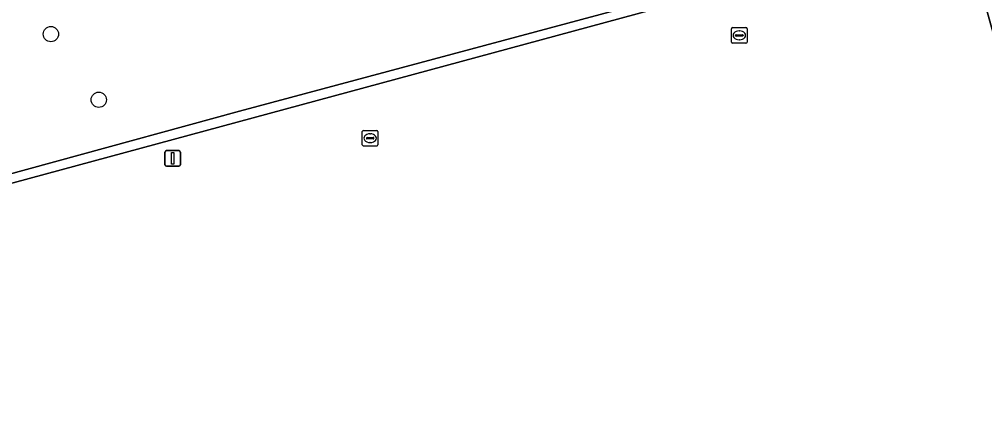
# Model space of a CAD drawing. Extents: x 159053 to 160042, y 380449 to 381423.
# Drawn here: x 159365.3 to 159427.1, y 380719.8 to 380745.5 of the extents above; entities that cross this region are included whole.
import ezdxf

# ---------------------------------------------------------------- set-up
doc = ezdxf.new("R2010")
doc.units = 0
for name, color, linetype in [('IMGEO_Boom', 7, 'Continuous'), ('IMGEO_Groenvoorziening', 7, 'Continuous'), ('IMGEO_Hek', 7, 'Continuous'), ('IMGEO_Lichtmast', 7, 'Continuous'), ('IMGEO_Waterleidingput', 7, 'Continuous')]:
    doc.layers.add(name, color=color, linetype=linetype)

msp = doc.modelspace()

# ---------------------------------------------------------------- linework, layer by layer
at = {"layer": 'IMGEO_Boom'}
for centre in [(159367.337, 380744.52), (159370.4, 380740.318)]:
    msp.add_circle(centre, 0.489, dxfattribs=at)
at = {"layer": 'IMGEO_Groenvoorziening'}
for points in [[(159418.132, 380750), (159449.208, 380758.325), (159487.06, 380768.775), (159489.8, 380769.532), (159489.902, 380769.56), (159488.793, 380774.763), (159463.197, 380769.374), (159420.332, 380759.927), (159373.098, 380750), (159311.138, 380736.711), (159311.529, 380720.969), (159320.218, 380723.367), (159379.408, 380739.578)], [(159433.652, 380740.943), (159438.402, 380742.226), (159437.527, 380745.385), (159441.13, 380746.369), (159439.911, 380750.823), (159443.367, 380751.682), (159450.402, 380753.587), (159449.208, 380758.325), (159418.132, 380750), (159379.408, 380739.578), (159320.218, 380723.367), (159340.334, 380649.069), (159340.883, 380649.218), (159320.913, 380723.061), (159420.181, 380750), (159425.677, 380751.487), (159429.419, 380738.062), (159430.149, 380734.961), (159430.441, 380735.043), (159431.07, 380733.488), (159435.374, 380734.679)]]:
    msp.add_lwpolyline(points, close=True, dxfattribs=at)
msp.add_lwpolyline([(159456.6, 380667.23), (159451.1, 380687.473), (159449.861, 380692.034), (159444.386, 380712.193), (159441.424, 380723.096), (159441.313, 380723.068), (159439.899, 380728.695), (159435.448, 380727.527), (159434.407, 380731.441), (159431.787, 380730.761), (159431.07, 380733.488), (159430.441, 380735.043), (159430.149, 380734.961), (159429.419, 380738.062), (159425.677, 380751.487), (159420.181, 380750), (159320.913, 380723.061), (159340.883, 380649.218)], dxfattribs=at)
at = {"layer": 'IMGEO_Hek'}
msp.add_lwpolyline([(159320.218, 380723.367), (159379.408, 380739.578), (159418.132, 380750)], dxfattribs=at)
at = {"layer": 'IMGEO_Lichtmast'}
for p, q in [((159374.628, 380736.159), (159374.628, 380736.959)), ((159374.628, 380736.959), (159374.628, 380736.159)), ((159374.728, 380737.059), (159375.518, 380737.059)), ((159375.518, 380737.059), (159374.728, 380737.059)), ((159375.618, 380736.959), (159375.618, 380736.159)), ((159375.618, 380736.159), (159375.618, 380736.959)), ((159375.518, 380736.059), (159374.728, 380736.059)), ((159374.728, 380736.059), (159375.518, 380736.059))]:
    msp.add_line(p, q, dxfattribs=at)
msp.add_lwpolyline([(159375.048, 380736.934), (159375.198, 380736.934), (159375.198, 380736.184), (159375.048, 380736.184), (159375.048, 380736.934)], dxfattribs=at)
for centre, start, end in [((159374.728, 380736.959), 90, 180), ((159374.728, 380736.959), 90, 180), ((159375.518, 380736.959), 0, 90), ((159375.518, 380736.959), 360, 90), ((159374.728, 380736.159), 180, 270), ((159374.728, 380736.159), 180, 270), ((159375.518, 380736.159), 270, 0), ((159375.518, 380736.159), 270, 0)]:
    msp.add_arc(centre, 0.1, start, end, dxfattribs=at)
at = {"layer": 'IMGEO_Waterleidingput'}
for p, q in [((159410.863, 380744.014), (159410.863, 380744.866)), ((159410.938, 380744.94), (159411.79, 380744.94)), ((159411.351, 380744.72), (159411.376, 380744.72)), ((159411.864, 380744.866), (159411.864, 380744.014)), ((159411.122, 380744.434), (159411.122, 380744.446)), ((159411.56, 380744.397), (159411.162, 380744.397)), ((159411.165, 380744.483), (159411.563, 380744.483)), ((159411.374, 380744.16), (159411.349, 380744.16)), ((159411.606, 380744.446), (159411.606, 380744.434)), ((159411.79, 380743.94), (159410.938, 380743.94)), ((159387.254, 380737.43), (159387.254, 380738.282)), ((159387.329, 380738.356), (159388.181, 380738.356)), ((159387.513, 380737.85), (159387.513, 380737.862)), ((159387.951, 380737.813), (159387.553, 380737.813)), ((159387.556, 380737.899), (159387.954, 380737.899)), ((159387.742, 380738.136), (159387.767, 380738.136)), ((159387.997, 380737.862), (159387.997, 380737.85)), ((159388.255, 380738.282), (159388.255, 380737.43)), ((159388.181, 380737.356), (159387.329, 380737.356)), ((159387.765, 380737.576), (159387.74, 380737.576))]:
    msp.add_line(p, q, dxfattribs=at)
for points in [[(159410.863, 380744.014), (159410.863, 380744.866)], [(159410.938, 380744.94), (159411.79, 380744.94)], [(159411.864, 380744.866), (159411.864, 380744.014)], [(159411.79, 380743.94), (159410.938, 380743.94)], [(159387.254, 380737.43), (159387.254, 380738.282)], [(159387.329, 380738.356), (159388.181, 380738.356)], [(159388.255, 380738.282), (159388.255, 380737.43)], [(159388.181, 380737.356), (159387.329, 380737.356)]]:
    msp.add_lwpolyline(points, dxfattribs=at)
for centre, radius, start, end in [((159410.94, 380744.864), 0.0765, 91.55205, 178.44795), ((159410.94, 380744.864), 0.0765, 91.55205, 178.44795), ((159411.788, 380744.864), 0.0765, 1.55205, 88.44795), ((159411.788, 380744.864), 0.0765, 1.55205, 88.44795), ((159410.94, 380744.016), 0.0765, 181.55205, 268.44795), ((159410.94, 380744.016), 0.0765, 181.55205, 268.44795), ((159411.162, 380744.443), 0.0403, 85.87752, 175.75265), ((159411.159, 380744.433), 0.0366, 178.93798, 274.71019), ((159411.563, 380744.44), 0.043, 264.86636, 352.45326), ((159411.567, 380744.445), 0.0386, 1.73085, 96.63898), ((159411.788, 380744.016), 0.0765, 271.55205, 358.44795), ((159411.788, 380744.016), 0.0765, 271.55205, 358.44795), ((159387.331, 380738.28), 0.0765, 91.55205, 178.44795), ((159387.331, 380738.28), 0.0765, 91.55205, 178.44795), ((159387.553, 380737.859), 0.0403, 85.87752, 175.75265), ((159387.55, 380737.849), 0.0366, 178.93798, 274.71019), ((159387.954, 380737.856), 0.043, 264.86636, 352.45326), ((159387.958, 380737.861), 0.0386, 1.73085, 96.63898), ((159388.179, 380738.28), 0.0765, 1.55205, 88.44795), ((159388.179, 380738.28), 0.0765, 1.55205, 88.44795), ((159387.331, 380737.432), 0.0765, 181.55205, 268.44795), ((159387.331, 380737.432), 0.0765, 181.55205, 268.44795), ((159388.179, 380737.432), 0.0765, 271.55205, 358.44795), ((159388.179, 380737.432), 0.0765, 271.55205, 358.44795)]:
    msp.add_arc(centre, radius, start, end, dxfattribs=at)
for centre, major_axis, ratio, start_param, end_param in [((159411.35, 380744.44), (-0.387, 0.002), 0.722429, 4.712389, 7.853982), ((159411.375, 380744.44), (-0.39, 0.002), 0.717154, 1.570796, 4.712389), ((159387.741, 380737.856), (-0.387, 0.002), 0.722429, 4.712389, 7.853982), ((159387.766, 380737.856), (-0.39, 0.002), 0.717154, 1.570796, 4.712389)]:
    msp.add_ellipse(centre, major_axis=major_axis, ratio=ratio, start_param=start_param, end_param=end_param, dxfattribs=at)

doc.saveas('drawing.dxf')
